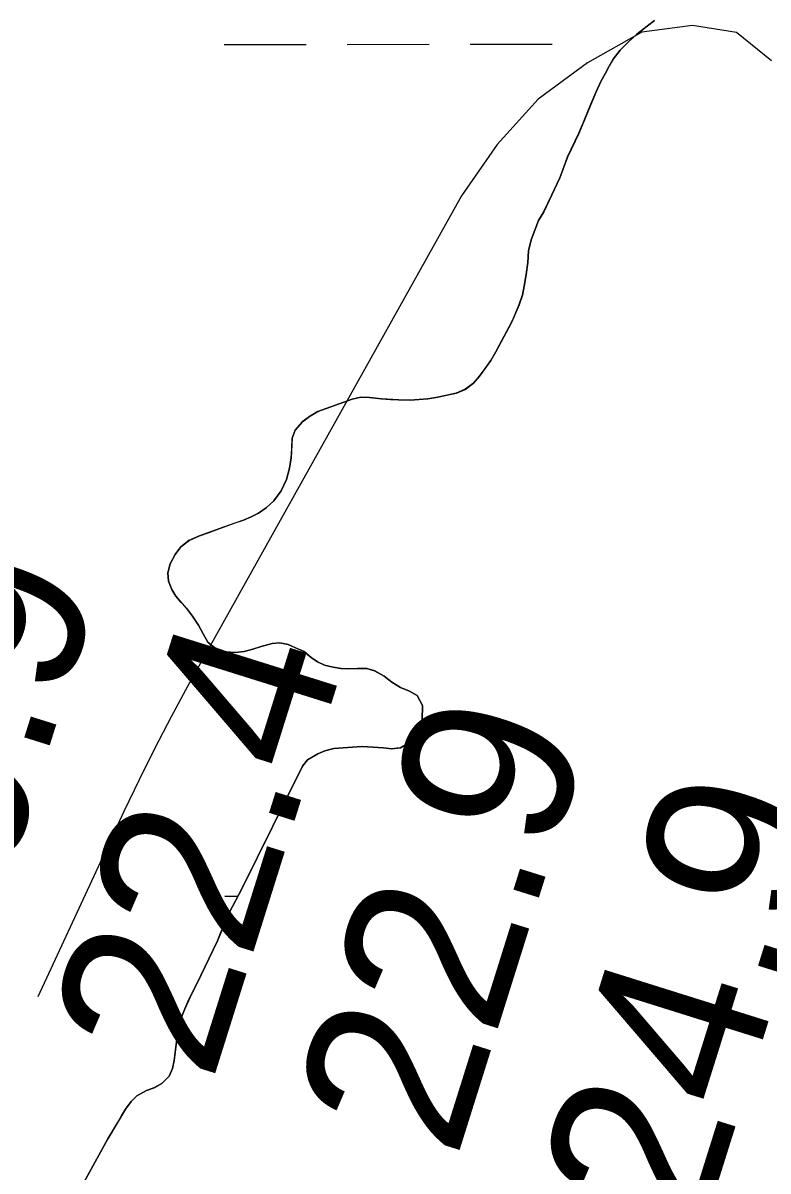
# Model space of a CAD drawing. Extents: x 3297716 to 3335574, y 688621 to 713991.
# Drawn here: x 3320700 to 3320990.9, y 698303.9 to 698752.3 of the extents above; entities that cross this region are included whole.
import ezdxf

# ---------------------------------------------------------------- set-up
doc = ezdxf.new("R2010")
doc.units = 0
for name, color, linetype in [('V-RIVR-EDGE', 7, 'Continuous'), ('V-RIVR-RANG', 7, 'Continuous'), ('V-SITE-VEGE', 7, 'Continuous'), ('V-TOPO-MAJR', 7, 'Continuous'), ('V-TOPO-SHOR', 7, 'Continuous'), ('V-WETL-SWMP', 7, 'Continuous')]:
    doc.layers.add(name, color=color, linetype=linetype)

msp = doc.modelspace()

# ---------------------------------------------------------------- linework, layer by layer
at = {"layer": 'V-RIVR-EDGE'}
msp.add_spline([(3321618.45, 701061.3), (3321639.17, 701040.92), (3321661.92, 701020.55), (3321674.32, 701007.67), (3321694.16, 700986.07), (3321717.72, 700957.41), (3321720.61, 700953.26), (3321724.75, 700950.76), (3321726.82, 700949.51), (3321730.12, 700946.19), (3321742.93, 700927.09), (3321753.65, 700905.93), (3321756.11, 700893.9), (3321759.81, 700884.36), (3321768.06, 700867.34), (3321776.73, 700853.23), (3321786.64, 700837.46), (3321794.49, 700827.9), (3321804.41, 700817.1), (3321812.69, 700810.04), (3321821.8, 700809.18), (3321830.09, 700806.68), (3321833.39, 700803.77), (3321835.87, 700798.79), (3321840.83, 700792.97), (3321849.52, 700787.56), (3321852, 700783.83), (3321866.46, 700765.14), (3321875.54, 700751.02), (3321880.08, 700741.06), (3321885.01, 700725.72), (3321889.55, 700717), (3321895.75, 700710.35), (3321901.94, 700699.15), (3321908.12, 700684.63), (3321912.22, 700664.31), (3321919.16, 700623.67), (3321922, 700598.79), (3321922.33, 700564.8), (3321921.8, 700517.55), (3321919.28, 700502.22), (3321912.99, 700476.13), (3321905.84, 700433.04), (3321899.49, 700379.59), (3321893.61, 700348.1), (3321887.31, 700316.2), (3321880.2, 700288.86), (3321874.74, 700259.03), (3321869.25, 700218.84), (3321863.73, 700164.56), (3321860.77, 700141.35), (3321859.51, 700133.9), (3321857.38, 700109.86), (3321857.72, 700080.85), (3321854.3, 700038.58), (3321847.95, 699987.61), (3321847.83, 699937.46), (3321848.6, 699913.83), (3321849.33, 699873.21), (3321853.78, 699830.51), (3321854.96, 699803.15), (3321853.26, 699786.99), (3321851.54, 699762.54), (3321847.36, 699747.63), (3321844.45, 699743.9), (3321843.17, 699728.57), (3321839.41, 699718.22), (3321831.1, 699708.71), (3321827.36, 699705.81), (3321826.94, 699701.67), (3321826.9, 699687.16), (3321823.15, 699678.88), (3321813.6, 699670.62), (3321798.66, 699664.44), (3321785.76, 699644.16), (3321779.93, 699632.57), (3321773.21, 699598.6), (3321768.1, 699540.58), (3321765.15, 699519.86), (3321762.59, 699492.93), (3321757.53, 699458.54), (3321751.27, 699439.49), (3321741.26, 699415.47), (3321732.08, 699391.04), (3321722.08, 699368.27), (3321716.24, 699354.61), (3321712.46, 699334.72), (3321711.17, 699313.17), (3321708.16, 699269.24), (3321710.2, 699258.88), (3321713.08, 699250.99), (3321718.86, 699240.62), (3321727.54, 699231.89), (3321733.75, 699226.9), (3321735.8, 699219.85), (3321729.5, 699186.29), (3321720.32, 699159.37), (3321709.07, 699134.53), (3321700.31, 699115.49), (3321685.36, 699100.6), (3321679.12, 699094.4), (3321674.96, 699087.37), (3321674.54, 699083.64), (3321670.34, 699063.75), (3321660.32, 699031.86), (3321651.17, 699018.62), (3321638.28, 699002.49), (3321632.02, 698987.58), (3321625.76, 698968.12), (3321619.46, 698936.22), (3321615.66, 698908.04), (3321607.29, 698875.32), (3321593.49, 698825.61), (3321583.49, 698805.33), (3321580.14, 698792.07), (3321580.11, 698777.57), (3321580.08, 698768.03), (3321572.16, 698748.16), (3321567.94, 698717.91), (3321559.1, 698663.64), (3321555.74, 698647.06), (3321554.07, 698638.36), (3321550.73, 698631.74), (3321551.53, 698617.65), (3321548.59, 698601.9), (3321548.13, 698586.15), (3321543.97, 698577.46), (3321538.14, 698566.28), (3321534.37, 698551.37), (3321535.17, 698541.42), (3321533.49, 698532.72), (3321521.4, 698502.08), (3321503.45, 698451.14), (3321490.53, 698421.75), (3321481.38, 698409.33), (3321476.81, 698403.96), (3321474.3, 698395.26), (3321466.79, 698374.55), (3321458.45, 698355.09), (3321454.28, 698343.91), (3321453.02, 698339.36), (3321455.92, 698336.45), (3321456.74, 698333.13), (3321454.65, 698329.4), (3321448.83, 698321.96), (3321440.11, 698313.69), (3321430.98, 698308.32), (3321420.6, 698301.3), (3321418.1, 698296.34), (3321412.68, 698284.33), (3321407.28, 698277.71), (3321395.61, 698252.46), (3321375.16, 698198.21), (3321359.31, 698158.46), (3321345.97, 698126.16), (3321337.19, 698093.85), (3321334.25, 698078.94), (3321334.23, 698070.24), (3321336.69, 698059.45), (3321328.74, 698032.12), (3321314.56, 697996.09), (3321306.62, 697968.76), (3321301.21, 697958.41), (3321293.31, 697951.38), (3321284.15, 697933.99), (3321274.57, 697915.37), (3321271.23, 697904.6), (3321272.45, 697893.82), (3321272.42, 697881.8), (3321266.57, 697862.33), (3321256.95, 697828.37), (3321254.44, 697817.6), (3321249.85, 697808.08), (3321241.51, 697787.79), (3321233.61, 697774.54), (3321226.53, 697762.13), (3321220.27, 697745.56), (3321216.1, 697733.97), (3321215.67, 697727.34), (3321217.73, 697725.67), (3321219.8, 697723.6), (3321219.37, 697718.62), (3321208.12, 697691.71), (3321197.7, 697668.11), (3321194.79, 697666.04), (3321191.06, 697666.05), (3321191.45, 697656.52), (3321188.95, 697651.55), (3321185.63, 697649.07), (3321180.24, 697647.84), (3321181.04, 697635.82), (3321179.37, 697630.85), (3321174.8, 697625.89), (3321172.29, 697619.26), (3321170.2, 697612.22), (3321164.33, 697585.71), (3321162.65, 697577.01), (3321158.92, 697575.78), (3321154.35, 697570.81), (3321148.51, 697557.56), (3321144.77, 697550.53), (3321143.91, 697539.34), (3321140.58, 697535.62), (3321134.77, 697529.41), (3321132.68, 697525.27), (3321128.5, 697509.53), (3321122.64, 697486.75), (3321103.06, 697447.42), (3321100.98, 697441.63), (3321100.95, 697432.92), (3321091.79, 697415.12), (3321084.3, 697404.36), (3321071.4, 697382.01), (3321064.34, 697376.64), (3321056.87, 697372.93), (3321048.14, 697363.42), (3321041.07, 697351), (3321031.9, 697332.37), (3321023.56, 697312.08), (3321015.63, 697288.06), (3321006.43, 697254.51), (3320994.76, 697229.67), (3320983.51, 697207.32), (3320979.36, 697203.6), (3320975.6, 697193.66), (3320968.09, 697172.54), (3320962.64, 697145.61), (3320955.95, 697122.42), (3320943.84, 697086.8), (3320940.48, 697069.4), (3320936.31, 697061.12), (3320926.34, 697048.71), (3320920.93, 697043.34), (3320909.64, 697002.33), (3320899.61, 696969.2), (3320887.51, 696935.24), (3320880.84, 696920.33), (3320879.58, 696912.46), (3320883.28, 696900.43), (3320882.85, 696894.63), (3320876.18, 696878.07), (3320871.56, 696854.04), (3320866.95, 696835.81), (3320859.86, 696815.94), (3320857.35, 696806.82), (3320853.17, 696794.4), (3320849.83, 696784.46), (3320847.3, 696766.64), (3320843.13, 696755.46), (3320836.06, 696746.78), (3320830.23, 696736.43), (3320825.62, 696714.06), (3320819.78, 696699.98), (3320814.39, 696700.82), (3320813.53, 696688.39), (3320798.51, 696648.22), (3320788.51, 696625.45), (3320782.7, 696621.73), (3320776.44, 696606.83), (3320773.11, 696599.38), (3320766.05, 696592.76), (3320752.32, 696573.31), (3320739.41, 696550.14), (3320720.25, 696512.05), (3320700.68, 696473.55), (3320668.58, 696401.51), (3320646.49, 696351.83), (3320619.82, 696291.38), (3320606.9, 696264.05), (3320587.72, 696216.85), (3320576.88, 696191.59), (3320559.79, 696152.26), (3320552.68, 696128.24), (3320546.41, 696106.29), (3320536.39, 696076.47), (3320526.77, 696040.43), (3320506.73, 695984.11), (3320462.47, 695850.34), (3320450.34, 695806.02), (3320441.99, 695784.08), (3320420.24, 695702.06), (3320413.95, 695672.23), (3320409.31, 695639.92), (3320408.02, 695624.17), (3320406.74, 695608.42), (3320408.37, 695594.32), (3320410.83, 695583.96), (3320416.18, 695571.92), (3320421.98, 695567.35), (3320430.26, 695563.18), (3320436.88, 695558.19), (3320439.76, 695552.38), (3320445.95, 695539.93), (3320448.82, 695529.15), (3320449.62, 695514.64), (3320448.35, 695507.18), (3320445.85, 695499.32), (3320439.61, 695490.63), (3320432.95, 695478.62), (3320425.04, 695464.14), (3320423.36, 695454.61), (3320416.68, 695438.87), (3320407.94, 695423.56), (3320400.05, 695416.95), (3320392.16, 695411.99), (3320377.64, 695405.4), (3320369.77, 695408.32), (3320357.76, 695410.42), (3320346.57, 695411.28), (3320320.43, 695400.15), (3320298.01, 695386.53), (3320249, 695343.13), (3320201.63, 695295.58), (3320188.34, 695286.49), (3320177.97, 695282.37), (3320168.43, 695279.5), (3320163.44, 695274.95), (3320158.02, 695258.8), (3320150.48, 695228.14), (3320140.07, 695207.45), (3320125.48, 695174.32), (3320115.05, 695149.48), (3320110.04, 695134.99), (3320108.37, 695129.6), (3320108.36, 695125.87), (3320112.48, 695115.91), (3320113.71, 695108.45), (3320113.28, 695102.65), (3320106.62, 695091.47), (3320104.12, 695086.92), (3320100.38, 695081.54), (3320098.3, 695077.82), (3320098.29, 695074.91), (3320104.89, 695063.71), (3320105.7, 695055.41), (3320108.15, 695041.32), (3320112.69, 695030.11), (3320122.19, 695016.41), (3320128.39, 695010.18), (3320133.76, 695004.36), (3320135.82, 694999.39), (3320135.81, 694993.17), (3320132.46, 694981.16), (3320110.39, 694941.42), (3320095, 694917.83), (3320080.04, 694902.95), (3320068.41, 694893.44), (3320055.95, 694881.45), (3320033.07, 694848.77), (3319991.89, 694787.94), (3319966.93, 694752.36), (3319939.88, 694710.15), (3319919.91, 694678.69), (3319900.35, 694647.24), (3319884.95, 694618.27), (3319831.21, 694511.88), (3319802.89, 694453.92), (3319782.47, 694411.28), (3319716.3, 694301.19), (3319680.91, 694240.35), (3319651.35, 694187.37), (3319580.16, 694059.05), (3319556.78, 694017.46)], degree=3, dxfattribs=at)
at = {"layer": 'V-SITE-VEGE'}
for points in [[(3320946.59, 698753.24), (3320939.64, 698747.95), (3320936.25, 698744.77), (3320933.2, 698741.67), (3320930.4, 698738.16), (3320928.84, 698735.48), (3320927.44, 698732.65), (3320925.8, 698729.64), (3320923.67, 698725.13), (3320916.97, 698709.12), (3320912.55, 698699.85), (3320909.61, 698691.77), (3320903.31, 698678.5), (3320901.33, 698675.16), (3320898.4, 698667.65), (3320897.43, 698663.32), (3320897.05, 698658.74), (3320896.5, 698654), (3320895.7, 698649.51), (3320894.98, 698646.01), (3320893.67, 698642.17), (3320890.73, 698635.33), (3320884.66, 698623.9), (3320882.69, 698620.47), (3320878.24, 698614.29), (3320875.93, 698611.61), (3320872.62, 698609.21), (3320869.22, 698607.73), (3320862, 698606.1), (3320858.1, 698605.49), (3320851.2, 698605.02), (3320846.62, 698605.08), (3320839.97, 698605.52), (3320835.31, 698605.99), (3320831.98, 698606.13), (3320828.58, 698605.36), (3320815.14, 698600.52), (3320811.91, 698598.59), (3320809.1, 698596.49), (3320806.29, 698593.22), (3320805.15, 698590.14), (3320804.79, 698582.4), (3320804.08, 698578.4), (3320802.86, 698573.99), (3320800.81, 698569.57), (3320797.93, 698565.64), (3320794.96, 698562.87), (3320791.98, 698560.85), (3320789.16, 698559.42), (3320786.09, 698558.15), (3320778.29, 698555.43), (3320768.92, 698551.95), (3320764.86, 698550.18), (3320761.64, 698547.75), (3320759.41, 698544.65), (3320757.53, 698541.06), (3320756.64, 698537.56), (3320756.83, 698534.32), (3320758.1, 698531.01), (3320759.7, 698528.44), (3320763.81, 698523.73), (3320766.24, 698520.67)], [(3320766.24, 698520.67), (3320768.59, 698517.11), (3320770.36, 698513.71), (3320772.22, 698510.48), (3320774.9, 698508.26), (3320779.4, 698506.63), (3320782.89, 698506.4), (3320786.38, 698506.84), (3320789.78, 698507.7), (3320793.02, 698508.72)], [(3320793.02, 698508.72), (3320797.33, 698509.92), (3320800.33, 698510.27), (3320803.58, 698509.55), (3320809.75, 698506.76), (3320812.51, 698504.45), (3320815.02, 698502.73), (3320817.77, 698501.5), (3320821.1, 698500.69), (3320824.18, 698500.22), (3320827.26, 698499.99), (3320830.59, 698500.18), (3320834.25, 698500.12), (3320837.33, 698499.31), (3320841, 698497.18), (3320844.02, 698494.79), (3320847.44, 698492.73), (3320850.94, 698491.34), (3320853.95, 698489.62), (3320856.05, 698485.77), (3320855.92, 698480.11), (3320854.21, 698475.28), (3320850.01, 698470.71), (3320847.36, 698469.2), (3320843.95, 698468.76), (3320840.71, 698469.23), (3320832.39, 698469.67), (3320821.42, 698468.93), (3320817.93, 698467.99), (3320815.11, 698466.89), (3320811.14, 698464.45), (3320809.16, 698462.1), (3320785.64, 698414.45), (3320780.55, 698404.77), (3320775.97, 698393.84), (3320767.78, 698376.81), (3320766.06, 698373.56), (3320763.19, 698367.22), (3320761.89, 698364.05), (3320760.84, 698359.63), (3320759.8, 698353.31), (3320759.01, 698347.06), (3320758.46, 698343.98), (3320757.06, 698340.98), (3320754.26, 698338.05), (3320751.19, 698336.45), (3320748.29, 698335.34), (3320744.48, 698333.32), (3320742.25, 698331.06), (3320740.11, 698328.13), (3320733.21, 698316.44), (3320721.71, 698295.69)]]:
    msp.add_lwpolyline(points, dxfattribs=at)
at = {"layer": 'V-TOPO-MAJR'}
msp.add_lwpolyline([(3320992.26, 698737.57), (3320978.63, 698748.55), (3320961.35, 698751.34), (3320941.65, 698748.68), (3320920.37, 698736.74), (3320901.18, 698722.49), (3320885.14, 698704.78), (3320871.2, 698684.76), (3320764.43, 698493.39), (3320757.85, 698481.27), (3320751.45, 698469.07), (3320745.33, 698456.72), (3320739.38, 698444.28), (3320705.84, 698372.02)], dxfattribs=at)
at = {"layer": 'V-TOPO-SHOR'}
for points in [[(3320872.62, 698609.21), (3320875.93, 698611.61), (3320878.24, 698614.29), (3320880.46, 698617.3), (3320882.69, 698620.47), (3320884.66, 698623.9), (3320886.05, 698626.57), (3320890.73, 698635.33), (3320892.12, 698638.5), (3320893.67, 698642.17), (3320894.98, 698646.01), (3320895.7, 698649.51), (3320896.5, 698654), (3320897.05, 698658.74), (3320897.43, 698663.32), (3320898.4, 698667.65), (3320901.33, 698675.16), (3320903.31, 698678.5), (3320909.61, 698691.77), (3320910.75, 698694.94), (3320912.55, 698699.85), (3320914.6, 698704.11), (3320916.97, 698709.12), (3320919.34, 698714.79), (3320921.71, 698720.55), (3320923.67, 698725.13), (3320925.8, 698729.64), (3320927.44, 698732.65), (3320928.84, 698735.48), (3320930.4, 698738.16), (3320933.2, 698741.67), (3320936.25, 698744.77), (3320939.64, 698747.95), (3320943.36, 698750.81), (3320946.59, 698753.24)], [(3320759.8, 698353.31), (3320760.28, 698356.3), (3320760.84, 698359.63), (3320761.89, 698364.05), (3320763.19, 698367.22), (3320764.42, 698369.97), (3320766.06, 698373.56), (3320767.78, 698376.81), (3320775.97, 698393.84), (3320777.2, 698396.84), (3320778.75, 698400.51), (3320780.55, 698404.77), (3320785.64, 698414.45), (3320807.85, 698459.35), (3320809.16, 698462.1), (3320811.14, 698464.45), (3320815.11, 698466.89), (3320817.93, 698467.99), (3320821.42, 698468.93), (3320824.99, 698469.2), (3320828.73, 698469.48), (3320832.39, 698469.67), (3320840.71, 698469.23), (3320843.95, 698468.76), (3320847.36, 698469.2), (3320850.01, 698470.71), (3320854.21, 698475.28), (3320855.92, 698480.11), (3320856.05, 698485.77), (3320853.95, 698489.62), (3320850.94, 698491.34), (3320847.44, 698492.73), (3320844.02, 698494.79), (3320841, 698497.18), (3320837.33, 698499.31), (3320834.25, 698500.12), (3320830.59, 698500.18), (3320827.26, 698499.99), (3320824.18, 698500.22), (3320821.1, 698500.69), (3320817.77, 698501.5), (3320815.02, 698502.73), (3320812.51, 698504.45), (3320809.75, 698506.76), (3320806.41, 698508.32), (3320803.58, 698509.55), (3320800.33, 698510.27), (3320797.33, 698509.92), (3320793.02, 698508.72), (3320789.78, 698507.7), (3320786.38, 698506.84), (3320782.89, 698506.4), (3320779.4, 698506.63), (3320774.9, 698508.26), (3320772.22, 698510.48), (3320770.36, 698513.71), (3320768.59, 698517.11), (3320766.24, 698520.67), (3320763.81, 698523.73), (3320761.79, 698525.96), (3320759.7, 698528.44), (3320758.1, 698531), (3320756.83, 698534.32), (3320756.64, 698537.56), (3320757.53, 698541.06), (3320759.41, 698544.65), (3320761.64, 698547.75), (3320764.86, 698550.18), (3320768.92, 698551.95), (3320772.32, 698553.23), (3320775.47, 698554.33), (3320778.29, 698555.43), (3320782.44, 698556.88), (3320786.09, 698558.15), (3320789.16, 698559.42), (3320791.98, 698560.85), (3320794.96, 698562.87), (3320797.93, 698565.64), (3320800.81, 698569.57), (3320802.86, 698573.99), (3320804.08, 698578.4), (3320804.79, 698582.4), (3320804.93, 698586.06), (3320805.15, 698590.14), (3320806.29, 698593.22), (3320809.1, 698596.49), (3320811.91, 698598.59), (3320815.14, 698600.52), (3320828.58, 698605.36), (3320831.98, 698606.13), (3320835.31, 698605.99), (3320839.97, 698605.53), (3320843.46, 698605.3), (3320846.62, 698605.08), (3320851.2, 698605.02), (3320854.61, 698605.22), (3320858.1, 698605.49), (3320862, 698606.1), (3320865.99, 698607.05), (3320869.22, 698607.73), (3320872.62, 698609.21)], [(3320721.71, 698295.69), (3320733.21, 698316.44), (3320735.02, 698319.45), (3320736.9, 698322.79), (3320738.55, 698325.54), (3320740.11, 698328.13), (3320742.25, 698331.06), (3320744.48, 698333.32), (3320748.29, 698335.34), (3320751.19, 698336.45), (3320754.26, 698338.05), (3320757.06, 698340.98), (3320758.46, 698343.98), (3320759.01, 698347.06), (3320759.41, 698350.22), (3320759.8, 698353.31)]]:
    msp.add_lwpolyline(points, dxfattribs=at)
at = {"layer": 'V-WETL-SWMP'}
for p, q in [((3320946.57, 698753.25), (3320939.62, 698747.96)), ((3320936.23, 698744.78), (3320933.18, 698741.68)), ((3320939.62, 698747.96), (3320936.23, 698744.78)), ((3320778.59, 698743.89), (3320810.59, 698743.91)), ((3320826.59, 698743.93), (3320858.59, 698743.95)), ((3320874.59, 698743.97), (3320906.59, 698743.99)), ((3320933.18, 698741.68), (3320930.38, 698738.16)), ((3320928.81, 698735.49), (3320927.42, 698732.65)), ((3320930.38, 698738.16), (3320928.81, 698735.49)), ((3320927.42, 698732.65), (3320925.78, 698729.65)), ((3320925.78, 698729.65), (3320923.65, 698725.14)), ((3320923.65, 698725.14), (3320916.95, 698709.13)), ((3320916.95, 698709.13), (3320912.52, 698699.87)), ((3320912.52, 698699.87), (3320909.59, 698691.78)), ((3320909.59, 698691.78), (3320903.28, 698678.51)), ((3320903.28, 698678.51), (3320901.31, 698675.17)), ((3320901.31, 698675.17), (3320898.37, 698667.66)), ((3320898.37, 698667.66), (3320897.4, 698663.33)), ((3320897.4, 698663.33), (3320897.02, 698658.76)), ((3320897.02, 698658.76), (3320896.47, 698654.01)), ((3320896.47, 698654.01), (3320895.68, 698649.51)), ((3320894.95, 698646.02), (3320893.65, 698642.18)), ((3320895.68, 698649.51), (3320894.95, 698646.02)), ((3320893.65, 698642.18), (3320890.71, 698635.34)), ((3320890.71, 698635.34), (3320884.63, 698623.9)), ((3320884.63, 698623.9), (3320882.66, 698620.48)), ((3320882.66, 698620.48), (3320878.22, 698614.3)), ((3320878.22, 698614.3), (3320875.91, 698611.62)), ((3320875.91, 698611.62), (3320872.59, 698609.22)), ((3320828.55, 698605.37), (3320815.12, 698600.53)), ((3320831.96, 698606.14), (3320828.55, 698605.37)), ((3320835.29, 698606), (3320831.96, 698606.14)), ((3320839.95, 698605.54), (3320835.29, 698606)), ((3320846.6, 698605.08), (3320839.95, 698605.54)), ((3320858.07, 698605.5), (3320851.17, 698605.03)), ((3320861.98, 698606.11), (3320858.07, 698605.5)), ((3320869.2, 698607.74), (3320861.98, 698606.11)), ((3320872.59, 698609.22), (3320869.2, 698607.74)), ((3320851.17, 698605.03), (3320846.6, 698605.08)), ((3320809.08, 698596.5), (3320806.27, 698593.23)), ((3320811.89, 698598.6), (3320809.08, 698596.5)), ((3320815.12, 698600.53), (3320811.89, 698598.6)), ((3320806.27, 698593.23), (3320805.13, 698590.15)), ((3320805.13, 698590.15), (3320804.77, 698582.41)), ((3320804.05, 698578.41), (3320802.84, 698574)), ((3320804.77, 698582.41), (3320804.05, 698578.41)), ((3320802.84, 698574), (3320800.79, 698569.58)), ((3320800.79, 698569.58), (3320797.91, 698565.65)), ((3320797.91, 698565.65), (3320794.93, 698562.88)), ((3320791.95, 698560.86), (3320789.14, 698559.43)), ((3320794.93, 698562.88), (3320791.95, 698560.86)), ((3320786.07, 698558.16), (3320778.27, 698555.44)), ((3320789.14, 698559.43), (3320786.07, 698558.16)), ((3320768.9, 698551.96), (3320764.84, 698550.19)), ((3320778.27, 698555.44), (3320768.9, 698551.96)), ((3320761.61, 698547.75), (3320759.39, 698544.66)), ((3320764.84, 698550.19), (3320761.61, 698547.75)), ((3320759.39, 698544.66), (3320757.5, 698541.07)), ((3320757.5, 698541.07), (3320756.61, 698537.57)), ((3320756.61, 698537.57), (3320756.8, 698534.33)), ((3320756.8, 698534.33), (3320758.08, 698531.01)), ((3320758.08, 698531.01), (3320759.67, 698528.45)), ((3320759.67, 698528.45), (3320763.78, 698523.74)), ((3320763.78, 698523.74), (3320766.22, 698520.68)), ((3320766.22, 698520.68), (3320768.57, 698517.12)), ((3320768.57, 698517.12), (3320770.34, 698513.72)), ((3320770.34, 698513.72), (3320772.19, 698510.49)), ((3320772.19, 698510.49), (3320774.87, 698508.27)), ((3320774.87, 698508.27), (3320779.37, 698506.64)), ((3320779.37, 698506.64), (3320782.87, 698506.41)), ((3320782.87, 698506.41), (3320786.36, 698506.85)), ((3320786.36, 698506.85), (3320789.76, 698507.71)), ((3320789.76, 698507.71), (3320793, 698508.73)), ((3320793, 698508.73), (3320797.31, 698509.93)), ((3320797.31, 698509.93), (3320800.3, 698510.28)), ((3320800.3, 698510.28), (3320803.55, 698509.56)), ((3320803.55, 698509.56), (3320809.73, 698506.77)), ((3320809.73, 698506.77), (3320812.49, 698504.46)), ((3320812.49, 698504.46), (3320814.99, 698502.74)), ((3320814.99, 698502.74), (3320817.75, 698501.51)), ((3320817.75, 698501.51), (3320821.08, 698500.7)), ((3320821.08, 698500.7), (3320824.16, 698500.22)), ((3320824.16, 698500.22), (3320827.24, 698500)), ((3320827.24, 698500), (3320830.56, 698500.19)), ((3320830.56, 698500.19), (3320834.22, 698500.13)), ((3320834.22, 698500.13), (3320837.31, 698499.32)), ((3320837.31, 698499.32), (3320840.98, 698497.19)), ((3320840.98, 698497.19), (3320843.99, 698494.8)), ((3320843.99, 698494.8), (3320847.41, 698492.74)), ((3320847.41, 698492.74), (3320850.92, 698491.35)), ((3320850.92, 698491.35), (3320853.92, 698489.63)), ((3320853.92, 698489.63), (3320856.03, 698485.78)), ((3320856.03, 698485.78), (3320855.9, 698480.12)), ((3320855.9, 698480.12), (3320854.19, 698475.29)), ((3320854.19, 698475.29), (3320849.99, 698470.72)), ((3320849.99, 698470.72), (3320847.34, 698469.21)), ((3320815.09, 698466.9), (3320811.11, 698464.45)), ((3320817.91, 698468), (3320815.09, 698466.9)), ((3320821.39, 698468.94), (3320817.91, 698468)), ((3320832.36, 698469.68), (3320821.39, 698468.94)), ((3320840.68, 698469.24), (3320832.36, 698469.68)), ((3320843.93, 698468.77), (3320840.68, 698469.24)), ((3320847.34, 698469.21), (3320843.93, 698468.77)), ((3320809.13, 698462.11), (3320785.61, 698414.46)), ((3320811.11, 698464.45), (3320809.13, 698462.11)), ((3320785.61, 698414.46), (3320780.53, 698404.77)), ((3320778.87, 698411.21), (3320783.91, 698411.21)), ((3320780.53, 698404.77), (3320775.95, 698393.85)), ((3320775.95, 698393.85), (3320767.76, 698376.82)), ((3320767.76, 698376.82), (3320766.03, 698373.57)), ((3320766.03, 698373.57), (3320763.17, 698367.23)), ((3320761.86, 698364.06), (3320760.81, 698359.64)), ((3320763.17, 698367.23), (3320761.86, 698364.06)), ((3320760.81, 698359.64), (3320759.78, 698353.31)), ((3320759.78, 698353.31), (3320758.99, 698347.07)), ((3320758.99, 698347.07), (3320758.43, 698343.99)), ((3320757.04, 698340.99), (3320754.23, 698338.06)), ((3320758.43, 698343.99), (3320757.04, 698340.99)), ((3320751.17, 698336.45), (3320748.27, 698335.35)), ((3320754.23, 698338.06), (3320751.17, 698336.45)), ((3320744.46, 698333.33), (3320742.23, 698331.07)), ((3320748.27, 698335.35), (3320744.46, 698333.33)), ((3320740.09, 698328.14), (3320733.18, 698316.45)), ((3320742.23, 698331.07), (3320740.09, 698328.14)), ((3320733.18, 698316.45), (3320721.69, 698295.7))]:
    msp.add_line(p, q, dxfattribs=at)

# ---------------------------------------------------------------- texts
at = {"layer": 'V-RIVR-RANG'}
for s, p in [('30.9', (3320678.17, 698367.29)), ('22.4', (3320773.73, 698337.82)), ('22.9', (3320869.13, 698307.84)), ('24.9', (3320964.61, 698278.12))]:
    msp.add_text(s, height=67, rotation=72.5683, dxfattribs=at).set_placement(p)

doc.saveas('drawing.dxf')
